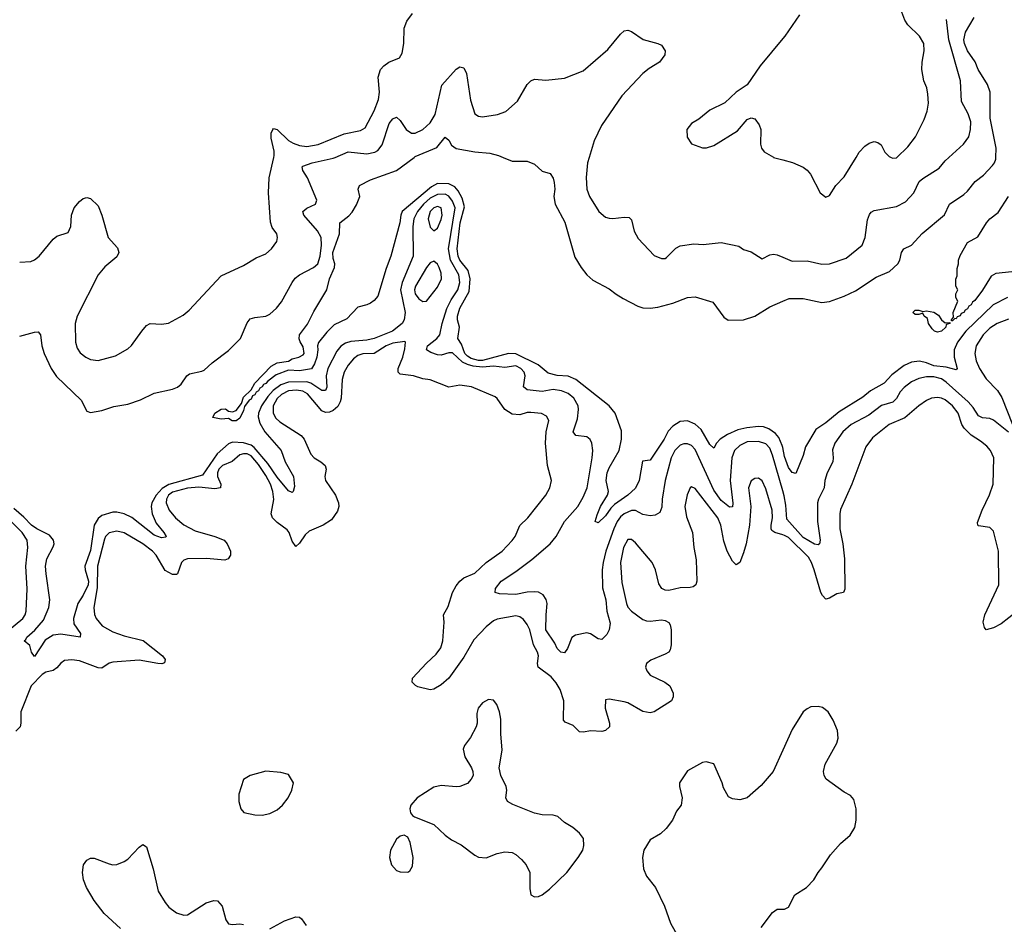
# Model space of a CAD drawing. Header units: inches. Extents: x 1473912 to 1647258, y 640388 to 773423.
# Tile 298 of 420: x 1505910 to 1511187, y 755892 to 760737. Entities that reach past the tile are written whole.
import ezdxf

# ---------------------------------------------------------------- set-up
doc = ezdxf.new("R2010")
doc.units = ezdxf.units.IN
doc.header["$MEASUREMENT"] = 0
for name, color, linetype in [('B5705', 7, 'Continuous'), ('B5706', 7, 'Continuous'), ('B5715', 7, 'Continuous'), ('B5716', 7, 'Continuous')]:
    doc.layers.add(name, color=color, linetype=linetype)

msp = doc.modelspace()

# ---------------------------------------------------------------- linework, layer by layer
at = {"layer": 'B5705', "color": 5}
msp.add_line((1509950.9, 760000, 780), (1510000, 759986.5, 780), dxfattribs=at)
for points, elevation in [([(1505910, 759439.3), (1505970, 759441.6), (1505990, 759450.4), (1506015.1, 759470), (1506090, 759561.6), (1506110, 759577.1), (1506170, 759598), (1506183.7, 759630), (1506188, 759690), (1506202.4, 759730), (1506230, 759763), (1506250, 759779.1), (1506270, 759784.9), (1506290, 759779.1), (1506330, 759740.5), (1506350, 759690.7), (1506383.9, 759570), (1506435.2, 759515.2), (1506441.7, 759490), (1506430, 759466.6), (1506367, 759413), (1506330.9, 759370), (1506217.8, 759150), (1506207.4, 759110), (1506209.2, 759010), (1506218.2, 758978.2), (1506233.9, 758953.9), (1506265.3, 758930), (1506290, 758918.2), (1506330, 758912.4), (1506423.3, 758936.7), (1506490, 758974.4), (1506510, 758992.4), (1506564, 759070), (1506590, 759099.5), (1506610, 759110.2), (1506670, 759106.7), (1506707.9, 759112.1), (1506785.5, 759154.5), (1506818.3, 759181.7), (1506990, 759364.9), (1507110, 759421.3), (1507177.4, 759462.6), (1507230, 759483.7), (1507260.5, 759510), (1507287.6, 759550), (1507291.8, 759570), (1507287.8, 759590), (1507264, 759624), (1507253.8, 759653.8), (1507242.9, 759810), (1507247.2, 759890), (1507271.6, 760000)], 780), ([(1505910, 759043.2), (1505990, 759064.6), (1506010, 759065.5), (1506021.3, 759050), (1506029.2, 758990), (1506041.6, 758950), (1506079.2, 758870), (1506106.9, 758826.9), (1506239.1, 758699.1), (1506270, 758640.7), (1506290, 758633.4), (1506350, 758644.2), (1506415.1, 758664.9), (1506490, 758678.2), (1506558.2, 758701.8), (1506630, 758736.3), (1506730, 758758.9), (1506755.1, 758770), (1506774.9, 758785.1), (1506806, 758830), (1506819.8, 758840.2), (1506885.7, 758854.3), (1506899, 758861), (1506940.9, 758899.1), (1507030, 758965.8), (1507094.2, 759030), (1507130, 759114), (1507145.3, 759134.7), (1507170, 759143.1), (1507229.8, 759150.2), (1507250, 759160.3), (1507287.2, 759192.8), (1507313.8, 759226.2), (1507369.8, 759330), (1507387, 759353), (1507410, 759370.2), (1507485.7, 759410), (1507508, 759430), (1507521.3, 759470), (1507528.2, 759530), (1507526, 759570), (1507506.2, 759606.2), (1507432.4, 759690), (1507428, 759710), (1507450, 759728.8), (1507496.2, 759750), (1507503, 759770), (1507452.5, 759890), (1507427.4, 759930), (1507424.2, 759950), (1507427.4, 759952.6), (1507478.4, 759970), (1507590, 759995.5), (1507600.5, 760000)], 760), ([(1510000, 758445.2), (1509997.4, 758457.4), (1509978.9, 758498.9), (1509961.2, 758521.2), (1509925.9, 758545.9), (1509896.5, 758556.5), (1509870, 758559.2), (1509807.8, 758552.2), (1509759.1, 758540.9), (1509704.6, 758515.4), (1509665.4, 758490), (1509644.6, 758470), (1509630, 758442.7), (1509610, 758462.9), (1509561.9, 758541.9), (1509531.2, 758571.2), (1509490, 758588.1), (1509450, 758585.3), (1509410, 758559.9), (1509385.6, 758534.4), (1509364.2, 758490), (1509290, 758377.4), (1509247.4, 758372.6), (1509230.8, 758269.2), (1509211.2, 758228.8), (1509168.8, 758190), (1509098.9, 758141.1), (1509078.6, 758121.4), (1509050, 758080.4), (1509010, 758042), (1508994, 758050), (1509005.8, 758085.8), (1509023.7, 758130), (1509061.5, 758190), (1509066.4, 758210), (1509052.8, 758270), (1509059.4, 758310), (1509070, 758337.4), (1509122.8, 758430), (1509135.7, 758490), (1509135.6, 758535.6), (1509102, 758630), (1509070, 758669), (1508890.9, 758810.9), (1508850, 758827.5), (1508790, 758831), (1508743.5, 758843.5), (1508689.7, 758889.7), (1508570, 758947.3), (1508530, 758949.4), (1508390, 758911.7), (1508370, 758912.3), (1508330, 758923.3), (1508310, 758934.5), (1508296.7, 758950), (1508278.9, 758998.9), (1508258.6, 759030), (1508266.9, 759090), (1508257.2, 759130), (1508257.3, 759150), (1508270, 759192.7), (1508319.2, 759280.8), (1508324.6, 759350), (1508314.6, 759394.6), (1508268.5, 759450), (1508260.2, 759470), (1508255.5, 759510), (1508271.8, 759650), (1508294.2, 759734.2), (1508281.8, 759781.8), (1508261, 759821), (1508242.4, 759842.4), (1508210, 759858.6), (1508150, 759859.2), (1508117.3, 759842.7), (1507960.9, 759710), (1507952.5, 759690), (1507946.8, 759650), (1507899.6, 759470), (1507874.7, 759405.3), (1507830, 759257.2), (1507810, 759233.2), (1507790, 759219.3), (1507770, 759209.4), (1507723, 759197), (1507664.1, 759135.9), (1507596.2, 759103.8), (1507555.8, 759064.2), (1507511.7, 759008.3), (1507506.4, 758990), (1507508.7, 758968.7), (1507503.2, 758930), (1507490, 758893.6), (1507473.4, 758866.6), (1507410, 758856.2), (1507350, 758860.8), (1507285.4, 758834.6), (1507239.3, 758800.7), (1507230, 758789.3), (1507216.7, 758783.3), (1507210, 758771.5), (1507196.9, 758763.1), (1507190, 758749), (1507177.6, 758742.4), (1507170, 758727.8), (1507157.4, 758722.6), (1507150, 758705.7), (1507140.4, 758699.6), (1507114.7, 758665.3), (1507110, 758643.7), (1507090, 758603.6), (1507070, 758588.3), (1507048.3, 758588.3), (1507030, 758601.2), (1506990, 758597.6), (1506946, 758606), (1506956, 758630), (1506990, 758651.6), (1507013, 758653), (1507030, 758641), (1507050, 758636.3), (1507070, 758644.9), (1507098.7, 758681.3), (1507110, 758716), (1507150, 758754.8), (1507169.7, 758790.3), (1507258.6, 758881.4), (1507290, 758899.5), (1507351.2, 758908.8), (1507370, 758920.7), (1507406, 758930), (1507430, 758942), (1507434, 758950), (1507430, 758986), (1507412.7, 759012.7), (1507408, 759028), (1507409.2, 759050), (1507453.5, 759106.5), (1507486.2, 759173.8), (1507557.2, 759290), (1507569.9, 759350), (1507597.7, 759410), (1507599, 759430), (1507590, 759458), (1507588.7, 759490), (1507623.7, 759590), (1507626.5, 759650), (1507673.8, 759686.2), (1507692.9, 759707.1), (1507714.7, 759745.3), (1507733, 759790), (1507725.1, 759830), (1507732, 759850), (1507790, 759879.7), (1507930, 759928.8), (1508024.7, 760000)], 740), ([(1508501.1, 760000), (1508550, 759980.3), (1508630, 759980.3), (1508670, 759963.8), (1508710, 759926), (1508753.4, 759913.4), (1508768.8, 759888.8), (1508775.1, 759864.9), (1508778.3, 759830), (1508773.1, 759790), (1508779.5, 759750), (1508832.4, 759652.4), (1508885.9, 759465.9), (1508919.3, 759410), (1508950.3, 759370), (1508981.5, 759341.5), (1509070, 759296.5), (1509107, 759267), (1509145, 759245), (1509223.3, 759203.3), (1509250, 759193.6), (1509290, 759191.5), (1509330, 759197.5), (1509410, 759218.6), (1509490, 759249.1), (1509530, 759252.8), (1509624.6, 759224.6), (1509684.7, 759144.7), (1509707.9, 759127.9), (1509790, 759130.1), (1509850, 759149.1), (1509930, 759198.8), (1510000, 759229.5)], 740), ([(1508962.9, 760000), (1508953.8, 759970), (1508947, 759893), (1508949.1, 759830), (1508963.7, 759790), (1509014.4, 759710), (1509050, 759679.3), (1509070, 759674.4), (1509090, 759672.4), (1509150, 759680.4), (1509177.3, 759677.3), (1509190, 759664.7), (1509204.4, 759604.4), (1509224.9, 759564.9), (1509310, 759475.3), (1509350, 759458), (1509370, 759458.4), (1509377, 759463), (1509426.1, 759513.9), (1509450, 759526), (1509523.9, 759536.1), (1509574.2, 759534.2), (1509670, 759543.7), (1509764.9, 759524.9), (1509790, 759506.8), (1509830, 759494), (1509890, 759457.3), (1509930, 759478), (1509950, 759481.3), (1509970, 759478.7), (1510000, 759465.4)], 760), ([(1510000, 758213.3), (1509945.5, 758405.5), (1509930, 758442.2), (1509910, 758466.1), (1509870, 758478), (1509810, 758475.6), (1509770, 758457.6), (1509741.6, 758430), (1509726.8, 758390), (1509718.6, 758270), (1509732.8, 758147.2), (1509730, 758127.6), (1509713.8, 758126.2), (1509670, 758162.2), (1509630, 758217), (1509530, 758435.2), (1509510, 758456.1), (1509490, 758465), (1509470, 758464.9), (1509450, 758457.8), (1509421.5, 758430), (1509401.4, 758390), (1509370.1, 758270), (1509353.3, 758170), (1509352.7, 758127.3), (1509341.8, 758098.2), (1509317, 758083), (1509290, 758079.9), (1509250, 758087.6), (1509210, 758109.3), (1509189, 758109), (1509150, 758091.5), (1509130, 758074.6), (1509112.9, 758050), (1509094.5, 758010), (1509051.3, 757890), (1509036.8, 757830), (1509032.4, 757790), (1509033.6, 757693.6), (1509052.5, 757630), (1509057.6, 757570), (1509075.2, 757504.8), (1509070.2, 757470), (1509056.3, 757443.7), (1509030, 757417.6), (1509010, 757420.7), (1508970, 757447.6), (1508950, 757452.8), (1508890, 757440.7), (1508870, 757429.2), (1508846, 757370), (1508830, 757346.6), (1508810, 757349.6), (1508790, 757369.6), (1508777.8, 757397.8), (1508730, 757469.6), (1508731.2, 757550), (1508737.9, 757610), (1508732.6, 757632.6), (1508716.3, 757656.3), (1508690.5, 757670.5), (1508670, 757673.6), (1508630, 757671.3), (1508570, 757659.5), (1508482.5, 757662.5), (1508459.3, 757670), (1508459.7, 757690), (1508490, 757730.2), (1508570, 757781.8), (1508654.5, 757845.5), (1508753.3, 757930), (1508786, 757970), (1508829.8, 758050), (1508901, 758130), (1508930, 758179.5), (1508951.8, 758230), (1508979.2, 758390), (1508982.3, 758430), (1508977.1, 758470), (1508968.3, 758488.3), (1508950, 758503.1), (1508890.7, 758510.7), (1508876.8, 758530), (1508899.5, 758600.5), (1508906.1, 758650), (1508904.1, 758670), (1508879.8, 758710), (1508850, 758734.7), (1508813.6, 758750), (1508770, 758756.2), (1508710, 758745.3), (1508630, 758755.7), (1508610.7, 758770.7), (1508618.5, 758830), (1508613.3, 758850), (1508596.5, 758870), (1508570, 758883), (1508510, 758874.9), (1508450, 758882.3), (1508390, 758877.1), (1508341.5, 758881.5), (1508310, 758890), (1508283.4, 758903.4), (1508230, 758952.8), (1508210, 758952.5), (1508170, 758940.9), (1508150, 758941.7), (1508114.2, 758954.2), (1508089.8, 758970), (1508096.3, 758990), (1508146.2, 759030), (1508161.8, 759050), (1508174.7, 759110), (1508200.3, 759190), (1508223, 759237), (1508257.6, 759290), (1508268.8, 759330), (1508263.1, 759370), (1508219.3, 759450), (1508208.2, 759510), (1508243.8, 759730), (1508230, 759765), (1508210, 759791.7), (1508190, 759802.1), (1508150, 759800.5), (1508110, 759780.9), (1508074.6, 759750), (1508042, 759710), (1508023.1, 759670), (1508017.4, 759630), (1508019.9, 759470), (1507959.6, 759330), (1507951.3, 759290), (1507976.6, 759170), (1507971.5, 759130), (1507960.6, 759110), (1507908.7, 759070), (1507810, 759030.3), (1507770, 759020.8), (1507685.5, 759014.5), (1507656, 759004), (1507631.7, 758988.3), (1507610, 758961.7), (1507561.5, 758870), (1507552.8, 758830), (1507556.6, 758770), (1507549.4, 758750.6), (1507530, 758750.9), (1507470.5, 758790.5), (1507450, 758796.9), (1507350, 758796.2), (1507310, 758781.4), (1507268.9, 758751.1), (1507239.9, 758720.1), (1507205.9, 758670), (1507190.1, 758630), (1507188.6, 758610), (1507196.6, 758576.6), (1507223.6, 758530), (1507311.8, 758430), (1507333.1, 758370), (1507377.8, 758290), (1507382.8, 758237.2), (1507376.4, 758210), (1507370, 758205.1), (1507350, 758214.7), (1507290, 758286.3), (1507240.3, 758360.3), (1507166.9, 758446.9), (1507150, 758458.4), (1507110, 758471.1), (1507050, 758474.5), (1507030, 758466.5), (1506968.6, 758411.4), (1506890, 758298.3), (1506710, 758248.5), (1506674, 758226), (1506641.1, 758190), (1506618.9, 758150), (1506615, 758130), (1506619.6, 758090), (1506641.5, 758041.5), (1506682.8, 757990), (1506695.3, 757970), (1506693.6, 757966.4), (1506670, 757962), (1506630, 757976), (1506510.5, 758070.5), (1506470.5, 758090.5), (1506430, 758099.8), (1506410, 758099.4), (1506350, 758081.3), (1506330, 758065.6), (1506308.9, 758030), (1506290, 757894.5), (1506259.9, 757810), (1506261.5, 757790), (1506279.2, 757730), (1506277.2, 757710), (1506250, 757654.4), (1506221.4, 757610), (1506198, 757530), (1506200.8, 757500.8), (1506236.9, 757450), (1506234.8, 757430), (1506130, 757446.5), (1506090, 757441), (1506046.5, 757413.5), (1505990, 757326.6), (1505974, 757350), (1505965.1, 757385.1), (1505934.5, 757410), (1505943.1, 757416.9), (1505948.7, 757430), (1505991.9, 757468.1), (1506038.6, 757521.4), (1506066.2, 757590), (1506072.3, 757630), (1506051.2, 757770), (1506049.2, 757810), (1506056.2, 757850), (1506090, 757914.9), (1506094, 757930), (1506091, 757950), (1506070, 757976.6), (1506001.9, 758010), (1505972.8, 758030), (1505933.1, 758073.1), (1505879.4, 758119.4)], 760), ([(1510000, 757977.6), (1509956.8, 757990), (1509942.2, 758002.2), (1509937.8, 758010), (1509937.4, 758030), (1509944.9, 758070), (1509943.4, 758110), (1509910, 758225.1), (1509890, 758267.6), (1509870, 758281.6), (1509850, 758279.7), (1509830, 758267.3), (1509815.9, 758230), (1509828.3, 758130), (1509821.7, 758030), (1509803.8, 757930), (1509790, 757881.3), (1509770, 757829.6), (1509750, 757817.7), (1509730, 757838), (1509701.6, 757890), (1509684.3, 757944.3), (1509667.8, 758030), (1509652, 758070), (1509530, 758226.3), (1509510, 758236.2), (1509504.4, 758230), (1509487.1, 758192.9), (1509475.6, 758130), (1509484.8, 758075.2), (1509515.9, 757990), (1509522.6, 757910), (1509535.5, 757844.5), (1509539.7, 757730), (1509533.6, 757710), (1509519.8, 757700.2), (1509504.6, 757695.4), (1509450, 757694.6), (1509390, 757681), (1509370, 757682), (1509351.2, 757691.2), (1509335.5, 757715.5), (1509318.3, 757790), (1509299.8, 757830), (1509210, 757936.2), (1509190, 757953), (1509170, 757954), (1509146.6, 757910), (1509129.5, 757829.5), (1509137, 757723), (1509162.2, 757610), (1509170.1, 757590.1), (1509189.1, 757570), (1509250, 757524.7), (1509270, 757516.9), (1509290, 757515.2), (1509350, 757522.8), (1509370, 757520.3), (1509389.2, 757509.2), (1509396.4, 757496.4), (1509401.5, 757470), (1509401.5, 757390), (1509397.2, 757362.8), (1509388.7, 757350), (1509370, 757338.8), (1509292.2, 757307.8), (1509268.8, 757290), (1509264, 757270), (1509271.5, 757250), (1509290, 757227.1), (1509368.7, 757190), (1509394.9, 757170), (1509412, 757130), (1509413, 757110), (1509403, 757090), (1509310, 757029.8), (1509290, 757024.2), (1509250, 757031.9), (1509170, 757077.7), (1509150, 757084.6), (1509070, 757098.5), (1509050, 757094.5), (1509047.7, 757050), (1509071.3, 756970), (1509071.8, 756950), (1509049.1, 756930.9), (1509030, 756925.6), (1508971.1, 756928.9), (1508930, 756921), (1508910, 756924), (1508876.6, 756956.6), (1508834.4, 756974.4), (1508824.8, 756984.8), (1508827.4, 757090), (1508807.5, 757150), (1508786, 757186), (1508758.1, 757218.1), (1508688.8, 757268.8), (1508685.2, 757290), (1508690.7, 757330.7), (1508685.6, 757350), (1508664.2, 757390), (1508643.9, 757470), (1508630, 757498.7), (1508610, 757524.8), (1508590, 757539), (1508570, 757544.9), (1508470, 757526.2), (1508450, 757517.8), (1508410, 757485.4), (1508343.7, 757416.3), (1508290, 757323), (1508210, 757209.8), (1508170, 757175.3), (1508130, 757152.4), (1508110, 757148.3), (1508044.5, 757164.5), (1508030.9, 757170.9), (1508013.6, 757190), (1508015.6, 757210), (1508090, 757291.4), (1508141.7, 757338.3), (1508166.7, 757373.3), (1508178.6, 757410), (1508185.4, 757510), (1508181.5, 757550), (1508206.1, 757593.9), (1508230.4, 757670), (1508250, 757706), (1508270, 757731), (1508290, 757747.2), (1508350, 757773.8), (1508410, 757830.2), (1508496.8, 757890), (1508550, 757948), (1508566.4, 757970), (1508591.4, 758028.6), (1508633.7, 758070), (1508730.9, 758190), (1508752.3, 758230), (1508761.1, 758270), (1508739.8, 758350), (1508729, 758470), (1508731.5, 758530), (1508747.1, 758590), (1508734.4, 758614.4), (1508707.3, 758627.3), (1508650, 758633.8), (1508630, 758633.2), (1508590, 758620.7), (1508550, 758624), (1508510.4, 758650.4), (1508470, 758708.3), (1508457.9, 758717.9), (1508330.9, 758770.9), (1508270, 758779.7), (1508210, 758769.8), (1508110, 758807.8), (1508070, 758813.6), (1508021.2, 758830), (1507950, 758839.3), (1507938.8, 758850), (1507939.5, 758870), (1507963.4, 758930), (1507975.2, 758975.2), (1507978.7, 759010), (1507974, 759014), (1507910, 759005.2), (1507874, 758990), (1507810, 758950.3), (1507750, 758947.9), (1507721.9, 758938.1), (1507698.6, 758921.4), (1507670, 758887.1), (1507649.1, 758850), (1507637.7, 758810), (1507633.2, 758710), (1507628.5, 758691.5), (1507614.5, 758665.5), (1507590, 758644.2), (1507570, 758636), (1507550, 758634.4), (1507530, 758641.9), (1507453.4, 758733.4), (1507428.3, 758748.3), (1507394, 758754), (1507350, 758749.1), (1507313, 758730), (1507290, 758708.8), (1507269, 758670), (1507267.9, 758630), (1507282.4, 758602.4), (1507303.8, 758583.8), (1507418.4, 758510), (1507434.1, 758490), (1507470.2, 758410), (1507488.3, 758390), (1507524, 758370), (1507548.1, 758350), (1507552.5, 758330), (1507546, 758290), (1507549.2, 758270), (1507602.6, 758190), (1507619.7, 758150), (1507620.7, 758130), (1507614.2, 758105.8), (1507581.3, 758058.7), (1507535.8, 758030), (1507461.9, 757998.1), (1507440.9, 757979.1), (1507410, 757934.3), (1507390, 757915.6), (1507370, 757944.5), (1507354.9, 757990), (1507344.6, 758004.6), (1507290, 758045.2), (1507265.4, 758070), (1507257.9, 758090), (1507272, 758168), (1507267.5, 758210), (1507253.7, 758250), (1507230, 758296.7), (1507190, 758355.4), (1507150, 758400.9), (1507130, 758411.7), (1507110, 758412.6), (1507090, 758406.1), (1507048.1, 758371.9), (1506996.8, 758350), (1506977.4, 758330), (1506969.7, 758310), (1506971.2, 758291.2), (1506988.9, 758250), (1506986.3, 758230), (1506955.9, 758224.1), (1506870, 758233), (1506810, 758228.2), (1506730, 758206.7), (1506707.3, 758190), (1506697, 758170), (1506695.8, 758150), (1506711.8, 758110), (1506746, 758070), (1506790, 758032.4), (1506850, 758000.4), (1506955.8, 757970), (1507006.3, 757950), (1507021.6, 757930), (1507040.2, 757890), (1507039.6, 757870), (1507027.7, 757850), (1507010, 757843.5), (1506911.9, 757851.9), (1506809.4, 757850.6), (1506790, 757842.1), (1506777.5, 757830), (1506756.2, 757770), (1506750, 757765.7), (1506730, 757765.8), (1506690, 757787), (1506641.9, 757870), (1506622.6, 757890), (1506570, 757929.9), (1506470, 757989.9), (1506430, 757997.9), (1506390, 757989), (1506370.5, 757969.5), (1506364.5, 757955.5), (1506326.4, 757810), (1506325.5, 757694.5), (1506307.9, 757590), (1506311.7, 757551.7), (1506319.4, 757530), (1506351.3, 757491.3), (1506410, 757458), (1506470, 757436.6), (1506572.3, 757412.3), (1506676.1, 757330), (1506690.3, 757310), (1506686.6, 757293.4), (1506671.9, 757288.1), (1506650.8, 757289.2), (1506550, 757306.6), (1506410, 757295.7), (1506389.3, 757290.7), (1506350, 757263.4), (1506330, 757266), (1506230, 757304), (1506190, 757309.4), (1506150, 757304.7), (1506130, 757291.6), (1506110, 757266.6), (1506090, 757251.3), (1506050, 757243.1), (1506030, 757230.4), (1505971, 757170), (1505915.8, 757030), (1505916.9, 756970), (1505912.8, 756950), (1505890, 756927.1)], 780), ([(1505690, 757335.1), (1505926.6, 757530), (1505939, 757550), (1505944.6, 757570), (1505950.9, 757689.1), (1505942.5, 757810), (1505953.7, 757910), (1505950.5, 757950), (1505923.1, 757990), (1505847.2, 758067.2)], 780), ([(1510000, 756824.5), (1509948.7, 756710), (1509884.2, 756635.8), (1509810, 756569.3), (1509770, 756559), (1509730, 756565.2), (1509710, 756575.3), (1509682.7, 756622.7), (1509675.1, 756650), (1509630, 756751.3), (1509590, 756762.6), (1509570, 756759.1), (1509490, 756715.1), (1509447.3, 756650), (1509447.3, 756630), (1509460.7, 756570), (1509454.8, 756530), (1509430, 756499), (1509408.2, 756450), (1509375.2, 756404.7), (1509344, 756376), (1509290, 756345.2), (1509255.5, 756290), (1509248.5, 756250), (1509254.4, 756190), (1509270, 756151), (1509318, 756090), (1509366.8, 755990), (1509398.5, 755898.5), (1509448.5, 755808.5)], 820), ([(1506450, 755869.9), (1506363.6, 755950), (1506310, 756019.4), (1506267.5, 756090), (1506252.1, 756130), (1506246, 756170), (1506252.8, 756210), (1506270, 756236.4), (1506290, 756246.7), (1506310, 756245.7), (1506390, 756215.5), (1506410, 756211.2), (1506430, 756213.5), (1506470, 756228.2), (1506490, 756241.4), (1506550, 756305.7), (1506570, 756320.5), (1506590, 756306.8), (1506626, 756190), (1506652.9, 756070), (1506690, 756009), (1506710, 755984.9), (1506750, 755954), (1506790, 755940.8), (1506810, 755943.6), (1506910, 756007.2), (1506950, 756019.6), (1506970, 756018.7), (1506996, 755990), (1507015.4, 755915.4), (1507030, 755895.5), (1507050, 755890.4), (1507090, 755894.6), (1507110, 755891.8)], 780), ([(1507250, 755868.1), (1507329.3, 755910.7), (1507390, 755933.1), (1507410, 755930.4), (1507421.1, 755921.1), (1507445.2, 755885.2)], 780), ([(1509884.6, 755875.4), (1509944.2, 755955.8), (1509970, 755973), (1510000, 755973.3)], 820)]:
    msp.add_lwpolyline(points, dxfattribs=dict(at, elevation=elevation))
for points, elevation in [([(1508150, 759737.3), (1508130, 759729.8), (1508111, 759710), (1508099.2, 759670), (1508110, 759626.4), (1508130, 759606), (1508150, 759621.3), (1508170, 759666.4), (1508174.4, 759690), (1508170, 759729.6)], 780), ([(1508130, 759444), (1508110, 759435.1), (1508090, 759409.7), (1508030.9, 759310), (1508026.9, 759290), (1508030.2, 759270), (1508050, 759243.2), (1508070, 759228.5), (1508090, 759230.4), (1508150, 759305.3), (1508170.8, 759349.2), (1508170, 759379.3), (1508159.1, 759410), (1508150, 759428.3)], 780), ([(1508423.1, 757096.9), (1508390, 757078), (1508366.7, 757050), (1508359.5, 757020.5), (1508362.3, 756970), (1508357.4, 756950), (1508327.1, 756892.9), (1508294.4, 756850), (1508286.7, 756830), (1508295.3, 756790), (1508331, 756731), (1508338.9, 756710), (1508340.3, 756690), (1508330.2, 756669.8), (1508310, 756647.3), (1508270, 756629.6), (1508250, 756627.8), (1508170, 756635.6), (1508130, 756626.6), (1508041, 756570), (1508006, 756530), (1508001, 756510), (1508004.7, 756490), (1508014.8, 756474.8), (1508027.1, 756467.1), (1508130, 756427.7), (1508190.3, 756370.3), (1508224.2, 756344.2), (1508277.1, 756317.1), (1508350, 756262.4), (1508370, 756252.4), (1508410, 756248.9), (1508470, 756272), (1508510, 756280.9), (1508550, 756276.5), (1508570, 756265.5), (1508599.7, 756239.7), (1508624.7, 756210), (1508643.6, 756170), (1508644.8, 756084.8), (1508650.5, 756050.5), (1508670, 756039.3), (1508690, 756041.6), (1508710, 756050.5), (1508750, 756080.4), (1508843, 756170), (1508904, 756250), (1508928.2, 756290), (1508934.3, 756314.3), (1508931.3, 756351.3), (1508910, 756381.2), (1508875.3, 756410), (1508830, 756437.2), (1508794, 756470), (1508770, 756476.9), (1508710, 756479.2), (1508670, 756488.3), (1508553.9, 756533.9), (1508524.5, 756550), (1508516.2, 756570), (1508521.6, 756610), (1508518, 756630), (1508489.7, 756690), (1508479.7, 756730), (1508495.2, 756824.8), (1508488.2, 756911.8), (1508489.5, 756990.5), (1508481.6, 757030), (1508467, 757070), (1508450, 757092)], 820), ([(1507230, 756712), (1507144.7, 756690), (1507110, 756668), (1507084, 756590), (1507084.9, 756550), (1507094.8, 756510), (1507110.6, 756490.6), (1507170, 756479.3), (1507210, 756477.1), (1507250, 756486.4), (1507290, 756505.3), (1507319.6, 756530), (1507349.5, 756570), (1507369.3, 756610), (1507377.2, 756650), (1507350, 756694), (1507310, 756706)], 820), ([(1507970, 756369.2), (1507950, 756365.2), (1507930, 756349), (1507898, 756290), (1507893, 756250), (1507903, 756210), (1507930, 756180.7), (1507950, 756173.4), (1507990, 756170.8), (1508000.9, 756179.1), (1508015.9, 756204.1), (1508018.4, 756250), (1508003.7, 756330), (1507990, 756359)], 820)]:
    msp.add_lwpolyline(points, close=True, dxfattribs=dict(at, elevation=elevation))
at = {"layer": 'B5706', "color": 5}
for points, elevation in [([(1507271.6, 760000), (1507273.8, 760010), (1507273.3, 760033.3), (1507257.6, 760102.4), (1507258.3, 760130), (1507266.3, 760150), (1507270, 760154), (1507290, 760148.4), (1507351, 760091), (1507375.4, 760075.4), (1507410, 760063.1), (1507450, 760058.6), (1507510, 760068.8), (1507650, 760126.6), (1507736.7, 760143.3), (1507761.4, 760158.6), (1507810.5, 760250), (1507833.4, 760310), (1507838.1, 760350), (1507830.7, 760429.3), (1507843.8, 760470), (1507861, 760490), (1507889.3, 760510.7), (1507946.2, 760533.8), (1507961, 760559), (1507968.5, 760610), (1507970, 760691.3), (1507986, 760730), (1508015.1, 760770)], 780), ([(1507600.5, 760000), (1507669.9, 760030.1), (1507770, 760019.8), (1507813, 760027), (1507830, 760037.4), (1507852.1, 760067.9), (1507890, 760180.9), (1507910, 760205.7), (1507930, 760214.9), (1507950, 760197.1), (1507980.9, 760150), (1508009.4, 760129.4), (1508030, 760129.3), (1508070, 760148.4), (1508110, 760185.4), (1508136.8, 760230), (1508172.9, 760387.1), (1508250, 760472.4), (1508270, 760484.9), (1508290, 760480.4), (1508305.4, 760450), (1508325.9, 760305.9), (1508350, 760233.4), (1508370, 760220.3), (1508390, 760217.4), (1508470.7, 760229.3), (1508515.2, 760244.8), (1508578.7, 760301.3), (1508630, 760390.7), (1508650, 760410.5), (1508670, 760419.3), (1508730, 760414.4), (1508830, 760424.9), (1508930, 760462.9), (1509061.6, 760578.4), (1509130, 760659.3), (1509150, 760677.3), (1509170, 760680.7), (1509190, 760674), (1509251.9, 760631.9), (1509330, 760610.4), (1509350, 760600.7), (1509370.4, 760570.4), (1509368, 760550), (1509339.3, 760510), (1509284.2, 760475.8), (1509250, 760448.5), (1509137.2, 760330), (1509028.3, 760170), (1508990, 760089.4), (1508962.9, 760000)], 760), ([(1510000, 760637.2), (1509879.3, 760490), (1509810, 760389), (1509750, 760349.3), (1509690, 760292.7), (1509610, 760253.2), (1509550, 760204), (1509510, 760182), (1509486, 760150), (1509487.5, 760107.5), (1509510, 760072), (1509570, 760051.3), (1509591.1, 760051.1), (1509630, 760062.8), (1509757.1, 760142.9), (1509810, 760202.8), (1509830, 760211), (1509850, 760206), (1509874.2, 760174.2), (1509883, 760150), (1509881.3, 760070), (1509885.3, 760050), (1509899.5, 760030), (1509950, 760000.3), (1509950.9, 760000)], 780), ([(1508024.7, 760000), (1508030, 760004), (1508146.4, 760053.6), (1508190, 760108.5), (1508210, 760092.2), (1508225.2, 760065.2), (1508250, 760046.7), (1508350, 760028.8), (1508430, 760023.2), (1508476.3, 760010), (1508501.1, 760000)], 740)]:
    msp.add_lwpolyline(points, dxfattribs=dict(at, elevation=elevation))
at = {"layer": 'B5715', "color": 5}
for points, elevation in [([(1510000, 759986.5), (1510052.2, 759972.2), (1510110, 759948.2), (1510131.4, 759931.4), (1510148.2, 759910), (1510200.7, 759810), (1510230, 759786), (1510250, 759796), (1510284.5, 759850), (1510330, 759895.8), (1510392.9, 760000)], 780), ([(1510000, 759465.4), (1510050, 759443.2), (1510130, 759446.2), (1510210, 759427.2), (1510250, 759429.2), (1510339.7, 759460.3), (1510425.4, 759530), (1510442.2, 759570), (1510454.7, 759665.3), (1510465.3, 759694.7), (1510474.3, 759705.7), (1510490, 759715.3), (1510610, 759736.2), (1510658.4, 759761.6), (1510702.2, 759810), (1510731.8, 759870), (1510750, 759886.5), (1510837.9, 759942.1), (1510870, 759981.7), (1510890.4, 760000)], 760), ([(1510000, 759229.5), (1510035.1, 759244.9), (1510110, 759244.7), (1510210, 759222.2), (1510250, 759227.3), (1510330, 759256.8), (1510390, 759284.9), (1510501.3, 759358.7), (1510571.7, 759388.3), (1510616.2, 759430), (1510628.2, 759450), (1510636.8, 759490), (1510649.7, 759510), (1510690, 759530.2), (1510746.9, 759593.1), (1510867.4, 759692.6), (1510894.5, 759750), (1510970, 759800.7), (1510990, 759819.1), (1511030.9, 759870), (1511075.1, 759904.9), (1511123.5, 759956.5), (1511134.4, 759970), (1511141.7, 759990), (1511142.1, 760000)], 740), ([(1510581, 760000), (1510590, 759995.5), (1510610, 759998), (1510612.1, 760000)], 780), ([(1511227.5, 759387.5), (1511142.8, 759377.2), (1511117.1, 759362.9), (1511070, 759288.4), (1511030, 759234), (1511016.3, 759223.7), (1511010, 759209.8), (1510997.3, 759202.7), (1510990, 759189), (1510977.5, 759182.5), (1510970, 759169), (1510956.5, 759163.5), (1510950, 759152), (1510934.4, 759145.6), (1510930, 759136), (1510922.8, 759137.2), (1510910, 759125.2), (1510905.2, 759125.2), (1510905.2, 759130), (1510915.3, 759144.7), (1510913.2, 759170), (1510938, 759230), (1510928, 759250), (1510928, 759270), (1510938, 759290), (1510928, 759310), (1510928.4, 759348.4), (1510934, 759366), (1510934.6, 759405.4), (1510942, 759430), (1510942, 759450), (1510950, 759474), (1510990, 759544.7), (1511046.3, 759573.7), (1511092.7, 759650), (1511110, 759670.5), (1511155.2, 759704.8), (1511210, 759791)], 720), ([(1511205.4, 759250), (1511127.1, 759210), (1510981.8, 759070), (1510937.1, 759010), (1510919.3, 758970), (1510918.1, 758930), (1510934, 758870), (1510930, 758861.6), (1510876.7, 758876.7), (1510810, 758882.8), (1510770, 758899.8), (1510732.4, 758907.6), (1510690, 758903.1), (1510650, 758884.8), (1510584.2, 758835.8), (1510542.8, 758790), (1510471.1, 758750), (1510430, 758715), (1510302.8, 758637.2), (1510230, 758577.6), (1510177.8, 758542.2), (1510121.1, 758450), (1510110, 758403.7), (1510070, 758306), (1510050, 758311.8), (1510030, 758338.3), (1510010, 758397.6), (1510000, 758445.2)], 740), ([(1511210, 759133.3), (1511150, 759110.4), (1511110, 759084.6), (1511074.2, 759050), (1511037.3, 758990), (1511029.5, 758950), (1511037, 758910), (1511055, 758870), (1511090, 758813.7), (1511150.8, 758750.8), (1511174.5, 758714.5), (1511230.9, 758570)], 760), ([(1511210, 758527.6), (1511130, 758592.1), (1511110, 758602), (1511070, 758605.5), (1511050, 758616.4), (1511020.5, 758660.5), (1510993.9, 758690), (1510876.2, 758796.2), (1510850, 758813.7), (1510810, 758824.7), (1510770, 758824), (1510730, 758815.7), (1510690, 758797.2), (1510650, 758767.5), (1510630, 758744), (1510610, 758709.1), (1510590.4, 758689.6), (1510530, 758671), (1510460.8, 758619.2), (1510366, 758570), (1510322, 758530), (1510278.6, 758470), (1510267.1, 758432.9), (1510270.8, 758390), (1510268.1, 758370), (1510237.7, 758310), (1510225.5, 758270), (1510222.7, 758230), (1510190.8, 758170), (1510186.2, 758150), (1510185.8, 758050), (1510201.2, 757950), (1510196.9, 757930), (1510190, 757925.2), (1510170, 757928), (1510110, 757964.9), (1510022.2, 758062.2), (1510016.7, 758136.7), (1510007.4, 758187.4), (1510000, 758213.3)], 760), ([(1511253.6, 757566.4), (1511170, 757502.4), (1511130, 757479.8), (1511090, 757469.7), (1511081.4, 757481.4), (1511074, 757510), (1511083.8, 757550), (1511158.9, 757710), (1511156.6, 757890), (1511130, 757998.4), (1511110, 758018.4), (1511050, 758026), (1511045.2, 758030), (1511044.1, 758044.1), (1511068.4, 758110), (1511107.7, 758192.3), (1511127.7, 758250), (1511131.9, 758390), (1511112.9, 758430), (1511093.1, 758453.1), (1511060.6, 758480.6), (1511010, 758511.7), (1510971.6, 758550), (1510959.7, 758570), (1510939.4, 758630), (1510910, 758669.3), (1510870, 758700.5), (1510850, 758710.4), (1510830, 758714), (1510798, 758710), (1510770, 758698.3), (1510730.2, 758670), (1510655, 758605), (1510570, 758569.8), (1510481.8, 758498.2), (1510445.8, 758450), (1510370.1, 758249.9), (1510310, 758113.6), (1510305.1, 758090), (1510306.6, 758010), (1510322.8, 757930), (1510330.7, 757849.3), (1510332, 757688), (1510326, 757670), (1510290, 757662.4), (1510250, 757639.1), (1510230, 757634), (1510212.9, 757652.9), (1510204.8, 757670), (1510168.6, 757790), (1510154.2, 757830), (1510138.1, 757858.1), (1510030, 757963.4), (1510010, 757974.7), (1510000, 757977.6)], 780), ([(1510000, 755973.3), (1510010, 755973.4), (1510030, 755984), (1510065.1, 756050), (1510127, 756090), (1510167, 756130), (1510189.6, 756170), (1510210, 756194), (1510255.4, 756264.6), (1510310, 756324.4), (1510360.9, 756370), (1510387, 756410), (1510393.6, 756450), (1510393.6, 756510), (1510381.6, 756561.6), (1510362.9, 756582.9), (1510330, 756600.9), (1510232.7, 756670), (1510221.6, 756690), (1510218.7, 756710), (1510227.8, 756750), (1510290, 756862.8), (1510297.6, 756890), (1510293, 756930), (1510270, 756985.2), (1510243.7, 757030), (1510212.9, 757052.9), (1510190, 757058.4), (1510150, 757056.2), (1510130, 757047), (1510110, 757029.5), (1510050, 756936), (1510000, 756824.5)], 820)]:
    msp.add_lwpolyline(points, dxfattribs=dict(at, elevation=elevation))
at = {"layer": 'B5715', "color": 5, "elevation": 720}
msp.add_lwpolyline([(1510750, 759174), (1510770, 759178), (1510810, 759170.7), (1510834.2, 759154.2), (1510850.8, 759130), (1510870, 759114), (1510894.8, 759114.8), (1510894.8, 759110), (1510875.3, 759104.7), (1510874, 759090), (1510850, 759068.7), (1510830, 759064.4), (1510813.2, 759070), (1510800.8, 759080.8), (1510781.2, 759110), (1510776.6, 759136.6), (1510758, 759150), (1510750, 759166), (1510730, 759158), (1510710, 759158), (1510698, 759170), (1510710, 759182), (1510730, 759182)], close=True, dxfattribs=at)
at = {"layer": 'B5716', "color": 5}
for points, elevation in [([(1510090, 760762.7), (1510010.5, 760650), (1510000, 760637.2)], 780), ([(1510612.1, 760000), (1510670, 760056.4), (1510711.1, 760110), (1510757.7, 760202.3), (1510773.3, 760246.7), (1510780.3, 760290), (1510778.4, 760338.4), (1510771.6, 760371.6), (1510756.4, 760410), (1510745.6, 760470), (1510746.6, 760510), (1510757.6, 760570), (1510755.6, 760610), (1510733.7, 760650), (1510669.7, 760710), (1510654.1, 760734.1), (1510637.5, 760777.5)], 780), ([(1510890.4, 760000), (1510969.2, 760070.8), (1510996.5, 760110), (1511006.3, 760150), (1511007.2, 760190), (1510993, 760233), (1510958.9, 760298.9), (1510952.4, 760410), (1510889.9, 760629.9), (1510877.8, 760737.8)], 760), ([(1511142.1, 760000), (1511143.8, 760050), (1511111.3, 760210), (1511112.1, 760350), (1511097.8, 760390), (1511047.7, 760470), (1511031, 760511), (1510989.4, 760570), (1510973.4, 760610), (1510970.7, 760629.3), (1510979.3, 760670), (1511026.3, 760750)], 740), ([(1510392.9, 760000), (1510410, 760028.4), (1510440.1, 760059.9), (1510463.7, 760076.3), (1510490, 760084.4), (1510510, 760080.5), (1510526.9, 760066.9), (1510547.8, 760027.8), (1510570, 760005.5), (1510581, 760000)], 780)]:
    msp.add_lwpolyline(points, dxfattribs=dict(at, elevation=elevation))

doc.saveas('drawing.dxf')
